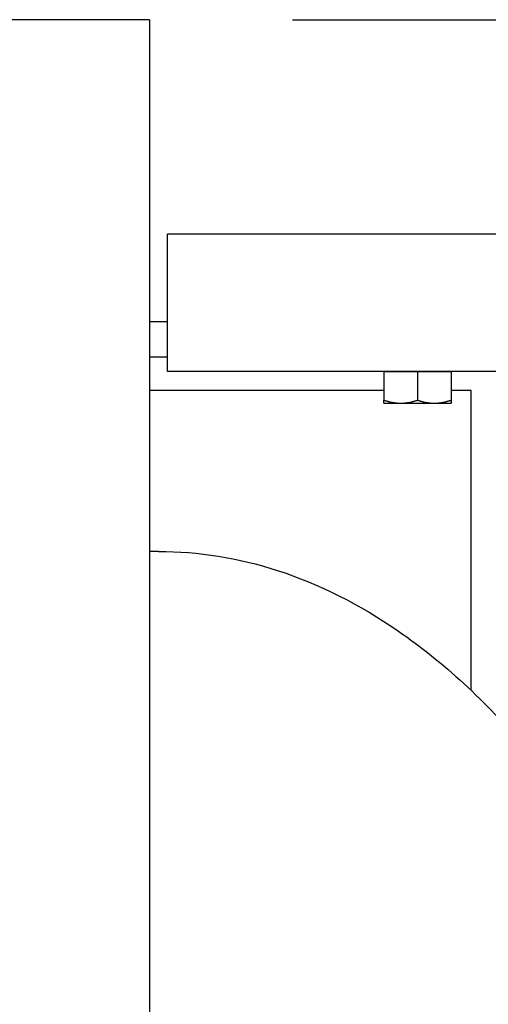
# Model space of a CAD drawing. Header units: inches. Extents: x 24 to 1128, y -74 to 748.
# Tile 537 of 557: x 709 to 715, y 594 to 608. Entities that reach past the tile are written whole.
import ezdxf

# ---------------------------------------------------------------- set-up
doc = ezdxf.new("R2010")
doc.units = ezdxf.units.IN
doc.header["$LTSCALE"] = 32
doc.header["$MEASUREMENT"] = 0
doc.layers.add('Dimension (ANSI)', color=7, linetype='Continuous', lineweight=25)
doc.layers.add('Visible (ANSI)', color=7, linetype='Continuous', lineweight=30)
doc.styles.add('Note Text (ANSI)', font='tahoma.ttf')
doc.dimstyles.new('Architectural (ANSI)', dxfattribs={"dimscale": 32, "dimtxt": 0.125, "dimasz": 0.098425, "dimexe": 0.125, "dimexo": 0.0625, "dimgap": 0.031496, "dimtad": 0, "dimtih": 1, "dimtoh": 1, "dimdec": 4, "dimrnd": 1e-08, "dimzin": 3, "dimdsep": 46, "dimlunit": 4, "dimtxsty": 'Note Text (ANSI)', "dimcen": 0.09, "dimdle": 0.393701, "dimclrd": 256, "dimclre": 256, "dimclrt": 256, "dimadec": 0, "dimazin": 3, "dimtfac": 0.96, "dimtofl": 0, "dimtmove": 0, "dimatfit": 3, "dimfxl": 1, "dimfrac": 2, "dimtolj": 1, "dimtzin": 12, "dimlwd": -1, "dimlwe": -1, "dimarcsym": 0})

# ---------------------------------------------------------------- blocks, each defined once
blk = doc.blocks.new('*D17')
at = {"layer": 'Defpoints', "color": 0, "transparency": 16777216}
for p in [(710.539, 607.711), (710.539, 481.711), (798.741, 481.711)]:
    blk.add_point(p, dxfattribs=at)
at = {"layer": 'Dimension (ANSI)', "transparency": 16777216}
for p, q in [((712.539, 607.711), (802.741, 607.711)), ((798.741, 604.562), (798.741, 544.801)), ((798.741, 484.861), (798.741, 538.622)), ((712.539, 481.711), (802.741, 481.711))]:
    blk.add_line(p, q, dxfattribs=at)
for points in [[(798.216, 604.562), (799.266, 604.562), (798.741, 607.711)], [(798.216, 484.861), (799.266, 484.861), (798.741, 481.711)]]:
    blk.add_solid(points, dxfattribs=at)
at = {"layer": 'Dimension (ANSI)', "transparency": 16777216, "insert": (792.009, 543.793), "char_height": 4, "attachment_point": 1, "style": 'Note Text (ANSI)'}
blk.add_mtext('\\A1;10\'-6"', dxfattribs=at)

msp = doc.modelspace()

# ---------------------------------------------------------------- linework, layer by layer
at = {"layer": 'Visible (ANSI)'}
for p, q in [((710.53905, 607.71141), (537.60055, 607.71141)), ((710.53905, 607.71141), (710.53905, 563.89132)), ((721.71059, 604.71141), (710.78905, 604.71141)), ((710.78905, 602.79141), (710.78905, 604.71141)), ((710.53905, 603.49141), (710.78905, 603.49141)), ((710.78905, 602.99141), (710.53905, 602.99141)), ((715.86905, 602.79141), (710.78905, 602.79141)), ((713.82005, 602.79141), (714.05455, 602.79141)), ((713.82005, 602.79141), (713.82005, 602.3893)), ((713.82005, 602.79141), (713.82005, 602.79141)), ((714.05455, 602.79141), (714.28905, 602.79141)), ((714.28905, 602.79141), (714.52355, 602.79141)), ((714.28905, 602.79141), (714.28905, 602.3893)), ((714.52355, 602.79141), (714.75805, 602.79141)), ((714.75805, 602.79141), (714.75805, 602.3893)), ((714.75805, 602.79141), (714.75805, 602.79141)), ((713.82005, 602.52391), (710.53905, 602.52391)), ((715.03905, 602.52391), (714.75805, 602.52391)), ((715.03905, 598.32958), (715.03905, 602.52391)), ((713.82005, 602.34741), (714.05455, 602.34741)), ((714.05455, 602.34741), (714.52355, 602.34741)), ((714.52355, 602.34741), (714.75805, 602.34741)), ((710.66405, 600.27391), (710.53905, 600.27391))]:
    msp.add_line(p, q, dxfattribs=at)
for points in [[(713.82005, 602.3893), (713.94572, 602.34741), (714.05455, 602.34741)], [(713.82005, 602.34741), (713.82005, 602.34741), (713.82005, 602.3893)], [(714.05455, 602.34741), (714.16338, 602.34741), (714.28905, 602.3893)], [(714.28905, 602.3893), (714.41472, 602.34741), (714.52355, 602.34741)], [(714.52355, 602.34741), (714.63238, 602.34741), (714.75805, 602.3893)], [(714.75805, 602.3893), (714.75805, 602.34741), (714.75805, 602.34741)]]:
    msp.add_rational_spline(points, [1, 1.0379548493, 1], degree=2, dxfattribs=at)
msp.add_open_spline([(710.66405, 600.27391), (711.22305, 600.27391), (711.78166, 600.18385), (712.91132, 599.81992), (713.47976, 599.53295), (714.64961, 598.72672), (715.24255, 598.17806), (716.34715, 596.8799), (716.85907, 596.1301), (717.79173, 594.45851), (718.21241, 593.53661), (718.63371, 592.40656), (718.6845, 592.26629), (718.73426, 592.1247)], degree=3, knots=[0, 0, 0, 0, 0.159713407, 0.159713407, 0.331843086, 0.331843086, 0.531261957, 0.531261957, 0.730680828, 0.730680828, 0.930099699, 0.930099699, 0.958051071, 0.958051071, 0.958051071, 0.958051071], dxfattribs=at)

# ---------------------------------------------------------------- dimensions: what is measured, and where the dimension line sits
at = {"layer": 'Dimension (ANSI)'}
dim = msp.add_linear_dim(base=(798.7409, 481.71141), p1=(710.53905, 607.71141), p2=(710.53905, 481.71141), angle=90, dimstyle='Architectural (ANSI)', override={"dimgap": 0.031496, "dimdec": 4, "dimlfac": 1, "dimtol": 0, "dimlim": 0, "dimtp": 0, "dimtm": 0, "dimtdec": 2, "dimatfit": 1}, dxfattribs=at)
dim.commit()
dim.dimension.update_dxf_attribs({"geometry": '*D17', "text_midpoint": (798.7409, 541.71141), "dimtype": 160})

doc.saveas('drawing.dxf')
